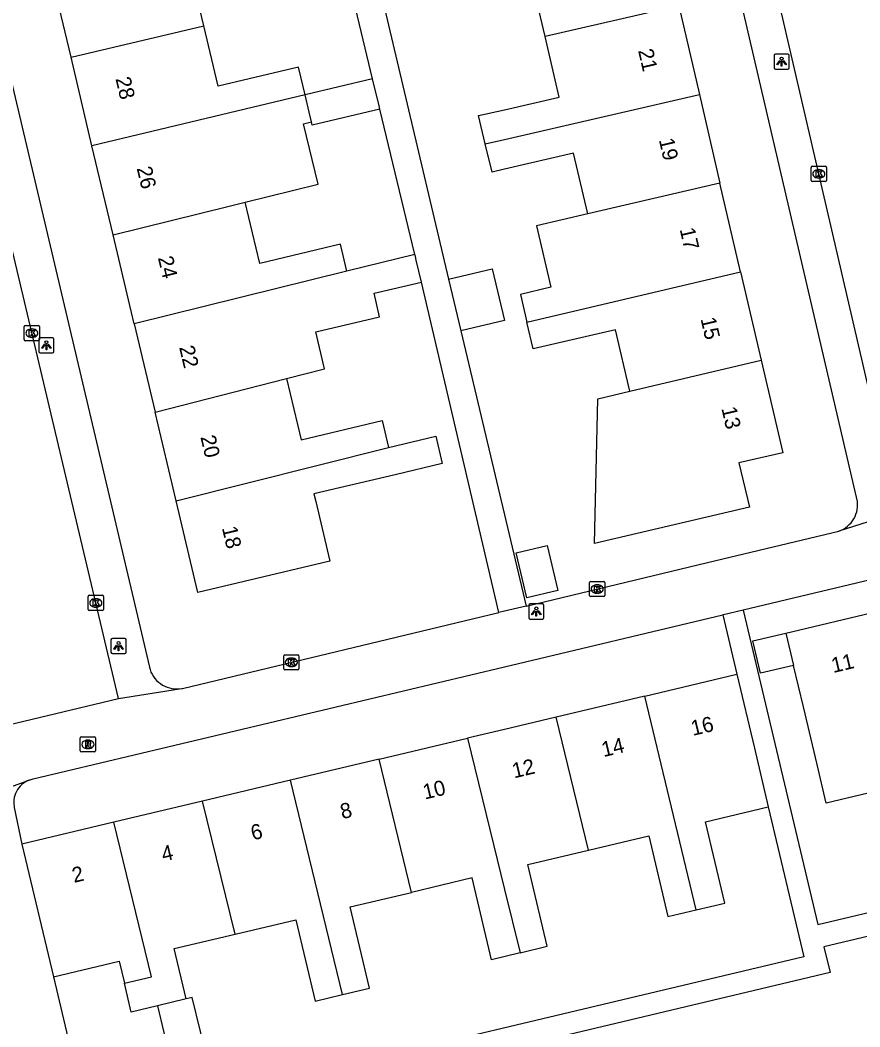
# Model space of a CAD drawing. Extents: x 158038 to 159242, y 380133 to 381214.
# Drawn here: x 158468.1 to 158523.4, y 380715.4 to 380781.7 of the extents above; entities that cross this region are included whole.
import ezdxf

# ---------------------------------------------------------------- set-up
doc = ezdxf.new("R2010")
doc.units = 0
for name, color, linetype in [('IMGEO_Kolk', 7, 'Continuous'), ('IMGEO_Lichtpunt', 7, 'Continuous'), ('IMGEO_Pand', 7, 'Continuous'), ('IMGEO_Pand_nummerreeks', 7, 'Continuous'), ('IMGEO_Rijbaan_lokaal_open', 7, 'Continuous'), ('IMGEO_Rioolput', 7, 'Continuous'), ('IMGEO_Voetpad_open', 7, 'Continuous')]:
    doc.layers.add(name, color=color, linetype=linetype)

msp = doc.modelspace()

# ---------------------------------------------------------------- linework, layer by layer
at = {"layer": 'IMGEO_Kolk'}
for p, q in [((158520.203, 380771.155), (158520.203, 380772.007)), ((158520.278, 380772.081), (158521.13, 380772.081)), ((158521.204, 380772.007), (158521.204, 380771.155)), ((158520.714, 380771.301), (158520.689, 380771.301)), ((158520.691, 380771.861), (158520.716, 380771.861)), ((158521.13, 380771.081), (158520.278, 380771.081)), ((158468.366, 380760.669), (158468.366, 380761.521)), ((158468.441, 380761.595), (158469.293, 380761.595)), ((158468.854, 380761.375), (158468.879, 380761.375)), ((158469.367, 380761.521), (158469.367, 380760.669)), ((158468.877, 380760.815), (158468.852, 380760.815)), ((158469.293, 380760.595), (158468.441, 380760.595)), ((158505.679, 380744.744), (158506.531, 380744.744)), ((158505.604, 380743.818), (158505.604, 380744.67)), ((158506.092, 380744.524), (158506.117, 380744.524)), ((158506.605, 380744.67), (158506.605, 380743.818)), ((158472.575, 380742.906), (158472.575, 380743.758)), ((158472.65, 380743.832), (158473.502, 380743.832)), ((158473.063, 380743.612), (158473.088, 380743.612)), ((158473.576, 380743.758), (158473.576, 380742.906)), ((158506.531, 380743.744), (158505.679, 380743.744)), ((158506.115, 380743.964), (158506.09, 380743.964)), ((158473.502, 380742.832), (158472.65, 380742.832)), ((158473.086, 380743.052), (158473.061, 380743.052)), ((158485.456, 380738.994), (158485.456, 380739.846)), ((158485.531, 380739.92), (158486.383, 380739.92)), ((158485.944, 380739.7), (158485.969, 380739.7)), ((158486.457, 380739.846), (158486.457, 380738.994)), ((158486.383, 380738.92), (158485.531, 380738.92)), ((158485.967, 380739.14), (158485.942, 380739.14))]:
    msp.add_line(p, q, dxfattribs=at)
for points in [[(158520.203, 380771.155), (158520.203, 380772.007)], [(158520.278, 380772.081), (158521.13, 380772.081)], [(158521.204, 380772.007), (158521.204, 380771.155)], [(158520.524, 380771.781), (158520.647, 380771.781), (158520.647, 380771.63), (158520.777, 380771.781), (158520.941, 380771.781), (158520.795, 380771.63), (158520.948, 380771.381), (158520.796, 380771.381), (158520.711, 380771.545), (158520.647, 380771.478), (158520.647, 380771.381), (158520.524, 380771.381), (158520.524, 380771.781)], [(158521.13, 380771.081), (158520.278, 380771.081)], [(158468.366, 380760.669), (158468.366, 380761.521)], [(158468.441, 380761.595), (158469.293, 380761.595)], [(158468.687, 380761.295), (158468.81, 380761.295), (158468.81, 380761.144), (158468.94, 380761.295), (158469.104, 380761.295), (158468.958, 380761.144), (158469.111, 380760.895), (158468.959, 380760.895), (158468.874, 380761.059), (158468.81, 380760.992), (158468.81, 380760.895), (158468.687, 380760.895), (158468.687, 380761.295)], [(158469.367, 380761.521), (158469.367, 380760.669)], [(158469.293, 380760.595), (158468.441, 380760.595)], [(158505.679, 380744.744), (158506.531, 380744.744)], [(158505.604, 380743.818), (158505.604, 380744.67)], [(158505.925, 380744.444), (158506.048, 380744.444), (158506.048, 380744.293), (158506.178, 380744.444), (158506.342, 380744.444), (158506.196, 380744.293), (158506.349, 380744.044), (158506.197, 380744.044), (158506.112, 380744.208), (158506.048, 380744.141), (158506.048, 380744.044), (158505.925, 380744.044), (158505.925, 380744.444)], [(158506.605, 380744.67), (158506.605, 380743.818)], [(158472.575, 380742.906), (158472.575, 380743.758)], [(158472.65, 380743.832), (158473.502, 380743.832)], [(158472.896, 380743.532), (158473.019, 380743.532), (158473.019, 380743.381), (158473.149, 380743.532), (158473.313, 380743.532), (158473.167, 380743.381), (158473.32, 380743.132), (158473.168, 380743.132), (158473.083, 380743.296), (158473.019, 380743.229), (158473.019, 380743.132), (158472.896, 380743.132), (158472.896, 380743.532)], [(158473.576, 380743.758), (158473.576, 380742.906)], [(158506.531, 380743.744), (158505.679, 380743.744)], [(158473.502, 380742.832), (158472.65, 380742.832)], [(158485.456, 380738.994), (158485.456, 380739.846)], [(158485.531, 380739.92), (158486.383, 380739.92)], [(158485.777, 380739.62), (158485.9, 380739.62), (158485.9, 380739.469), (158486.03, 380739.62), (158486.194, 380739.62), (158486.048, 380739.469), (158486.201, 380739.22), (158486.049, 380739.22), (158485.964, 380739.384), (158485.9, 380739.317), (158485.9, 380739.22), (158485.777, 380739.22), (158485.777, 380739.62)], [(158486.457, 380739.846), (158486.457, 380738.994)], [(158486.383, 380738.92), (158485.531, 380738.92)]]:
    msp.add_lwpolyline(points, dxfattribs=at)
for centre, start, end in [((158520.28, 380772.005), 91.55205, 178.44795), ((158520.28, 380772.005), 91.55205, 178.44795), ((158521.128, 380772.005), 1.55205, 88.44795), ((158521.128, 380772.005), 1.55205, 88.44795), ((158520.28, 380771.157), 181.55205, 268.44795), ((158520.28, 380771.157), 181.55205, 268.44795), ((158521.128, 380771.157), 271.55205, 358.44795), ((158521.128, 380771.157), 271.55205, 358.44795), ((158468.443, 380761.519), 91.55205, 178.44795), ((158468.443, 380761.519), 91.55205, 178.44795), ((158469.291, 380761.519), 1.55205, 88.44795), ((158469.291, 380761.519), 1.55205, 88.44795), ((158468.443, 380760.671), 181.55205, 268.44795), ((158468.443, 380760.671), 181.55205, 268.44795), ((158469.291, 380760.671), 271.55205, 358.44795), ((158469.291, 380760.671), 271.55205, 358.44795), ((158505.681, 380744.668), 91.55205, 178.44795), ((158505.681, 380744.668), 91.55205, 178.44795), ((158506.529, 380744.668), 1.55205, 88.44795), ((158506.529, 380744.668), 1.55205, 88.44795), ((158472.652, 380743.756), 91.55205, 178.44795), ((158472.652, 380743.756), 91.55205, 178.44795), ((158473.5, 380743.756), 1.55205, 88.44795), ((158473.5, 380743.756), 1.55205, 88.44795), ((158505.681, 380743.82), 181.55205, 268.44795), ((158505.681, 380743.82), 181.55205, 268.44795), ((158506.529, 380743.82), 271.55205, 358.44795), ((158506.529, 380743.82), 271.55205, 358.44795), ((158472.652, 380742.908), 181.55205, 268.44795), ((158472.652, 380742.908), 181.55205, 268.44795), ((158473.5, 380742.908), 271.55205, 358.44795), ((158473.5, 380742.908), 271.55205, 358.44795), ((158485.533, 380739.844), 91.55205, 178.44795), ((158485.533, 380739.844), 91.55205, 178.44795), ((158486.381, 380739.844), 1.55205, 88.44795), ((158486.381, 380739.844), 1.55205, 88.44795), ((158485.533, 380738.996), 181.55205, 268.44795), ((158485.533, 380738.996), 181.55205, 268.44795), ((158486.381, 380738.996), 271.55205, 358.44795), ((158486.381, 380738.996), 271.55205, 358.44795)]:
    msp.add_arc(centre, 0.0765, start, end, dxfattribs=at)
for centre, major_axis, ratio, start_param, end_param in [((158520.69, 380771.581), (-0.387, 0.002), 0.722429, 4.712389, 7.853982), ((158520.715, 380771.581), (-0.39, 0.002), 0.717154, 1.570796, 4.712389), ((158468.853, 380761.095), (-0.387, 0.002), 0.722429, 4.712389, 7.853982), ((158468.878, 380761.095), (-0.39, 0.002), 0.717154, 1.570796, 4.712389), ((158506.091, 380744.244), (-0.387, 0.002), 0.722429, 4.712389, 7.853982), ((158506.116, 380744.244), (-0.39, 0.002), 0.717154, 1.570796, 4.712389), ((158473.062, 380743.332), (-0.387, 0.002), 0.722429, 4.712389, 7.853982), ((158473.087, 380743.332), (-0.39, 0.002), 0.717154, 1.570796, 4.712389), ((158485.943, 380739.42), (-0.387, 0.002), 0.722429, 4.712389, 7.853982), ((158485.968, 380739.42), (-0.39, 0.002), 0.717154, 1.570796, 4.712389)]:
    msp.add_ellipse(centre, major_axis=major_axis, ratio=ratio, start_param=start_param, end_param=end_param, dxfattribs=at)
at = {"layer": 'IMGEO_Lichtpunt'}
for p, q in [((158517.753, 380779.377), (158517.753, 380778.57)), ((158517.753, 380779.377), (158517.753, 380778.57)), ((158518.655, 380779.472), (158517.847, 380779.472)), ((158518.655, 380779.472), (158517.847, 380779.472)), ((158518.749, 380778.57), (158518.749, 380779.377)), ((158518.749, 380778.57), (158518.749, 380779.377)), ((158517.847, 380778.476), (158518.655, 380778.476)), ((158517.847, 380778.476), (158518.655, 380778.476)), ((158469.325, 380760.7), (158469.325, 380759.893)), ((158469.325, 380760.7), (158469.325, 380759.893)), ((158470.227, 380760.795), (158469.419, 380760.795)), ((158470.227, 380760.795), (158469.419, 380760.795)), ((158470.321, 380759.893), (158470.321, 380760.7)), ((158470.321, 380759.893), (158470.321, 380760.7)), ((158469.419, 380759.799), (158470.227, 380759.799)), ((158469.419, 380759.799), (158470.227, 380759.799)), ((158501.594, 380743.17), (158501.594, 380742.363)), ((158501.594, 380743.17), (158501.594, 380742.363)), ((158502.496, 380743.265), (158501.688, 380743.265)), ((158502.496, 380743.265), (158501.688, 380743.265)), ((158502.59, 380742.363), (158502.59, 380743.17)), ((158502.59, 380742.363), (158502.59, 380743.17)), ((158501.688, 380742.269), (158502.496, 380742.269)), ((158501.688, 380742.269), (158502.496, 380742.269)), ((158474.076, 380740.892), (158474.076, 380740.085)), ((158474.076, 380740.892), (158474.076, 380740.085)), ((158474.978, 380740.987), (158474.17, 380740.987)), ((158474.978, 380740.987), (158474.17, 380740.987)), ((158475.072, 380740.085), (158475.072, 380740.892)), ((158475.072, 380740.085), (158475.072, 380740.892)), ((158474.17, 380739.991), (158474.978, 380739.991)), ((158474.17, 380739.991), (158474.978, 380739.991))]:
    msp.add_line(p, q, dxfattribs=at)
for points in [[(158518.127, 380779.041), (158518.166, 380779.013), (158517.978, 380778.751), (158517.94, 380778.778), (158518.127, 380779.041)], [(158518.229, 380778.993), (158518.276, 380778.993), (158518.276, 380778.671), (158518.229, 380778.671), (158518.229, 380778.993)], [(158518.339, 380779.013), (158518.377, 380779.04), (158518.564, 380778.778), (158518.525, 380778.75), (158518.339, 380779.013)], [(158469.699, 380760.364), (158469.738, 380760.336), (158469.55, 380760.074), (158469.512, 380760.101), (158469.699, 380760.364)], [(158469.801, 380760.316), (158469.848, 380760.316), (158469.848, 380759.994), (158469.801, 380759.994), (158469.801, 380760.316)], [(158469.911, 380760.336), (158469.949, 380760.363), (158470.136, 380760.101), (158470.097, 380760.073), (158469.911, 380760.336)], [(158501.968, 380742.834), (158502.007, 380742.806), (158501.819, 380742.544), (158501.781, 380742.571), (158501.968, 380742.834)], [(158502.07, 380742.786), (158502.117, 380742.786), (158502.117, 380742.464), (158502.07, 380742.464), (158502.07, 380742.786)], [(158502.18, 380742.806), (158502.218, 380742.833), (158502.405, 380742.571), (158502.366, 380742.543), (158502.18, 380742.806)], [(158474.45, 380740.556), (158474.489, 380740.528), (158474.301, 380740.266), (158474.263, 380740.293), (158474.45, 380740.556)], [(158474.552, 380740.508), (158474.599, 380740.508), (158474.599, 380740.186), (158474.552, 380740.186), (158474.552, 380740.508)], [(158474.662, 380740.528), (158474.7, 380740.555), (158474.887, 380740.293), (158474.848, 380740.265), (158474.662, 380740.528)]]:
    msp.add_lwpolyline(points, dxfattribs=at)
for centre in [(158518.252, 380779.175), (158469.824, 380760.498), (158502.093, 380742.968), (158474.575, 380740.69)]:
    msp.add_circle(centre, 0.0994, dxfattribs=at)
for centre, start, end in [((158517.847, 380779.377), 90, 180), ((158517.847, 380779.377), 90, 180), ((158518.655, 380779.377), 0, 90), ((158518.655, 380779.377), 0, 90), ((158517.847, 380778.57), 180, 270), ((158517.847, 380778.57), 180, 270), ((158518.655, 380778.57), 270, 0), ((158518.655, 380778.57), 270, 360), ((158469.419, 380760.7), 90, 180), ((158469.419, 380760.7), 90, 180), ((158470.227, 380760.7), 0, 90), ((158470.227, 380760.7), 0, 90), ((158469.419, 380759.893), 180, 270), ((158469.419, 380759.893), 180, 270), ((158470.227, 380759.893), 270, 0), ((158470.227, 380759.893), 270, 360), ((158501.688, 380743.17), 90, 180), ((158501.688, 380743.17), 90, 180), ((158502.496, 380743.17), 0, 90), ((158502.496, 380743.17), 0, 90), ((158501.688, 380742.363), 180, 270), ((158501.688, 380742.363), 180, 270), ((158502.496, 380742.363), 270, 0), ((158502.496, 380742.363), 270, 360), ((158474.17, 380740.892), 90, 180), ((158474.17, 380740.892), 90, 180), ((158474.978, 380740.892), 0, 90), ((158474.978, 380740.892), 0, 90), ((158474.17, 380740.085), 180, 270), ((158474.17, 380740.085), 180, 270), ((158474.978, 380740.085), 270, 0), ((158474.978, 380740.085), 270, 360)]:
    msp.add_arc(centre, 0.0946, start, end, dxfattribs=at)
at = {"layer": 'IMGEO_Pand'}
for points in [[(158480.191, 380781.317), (158479.227, 380785.372), (158484.573, 380786.644), (158484.157, 380788.392), (158478.812, 380787.12), (158478.747, 380787.394)], [(158471.443, 380779.257), (158470.006, 380785.315), (158478.747, 380787.394)], [(158502.671, 380780.615), (158501.757, 380784.535), (158500, 380784.127), (158496.446, 380783.302), (158495.995, 380785.198)], [(158511.474, 380782.644), (158502.671, 380780.615)], [(158511.474, 380782.644), (158512.835, 380776.803)], [(158471.443, 380779.257), (158480.191, 380781.317)], [(158486.858, 380776.781), (158486.423, 380778.608), (158481.135, 380777.35), (158480.191, 380781.317)], [(158498.735, 380773.552), (158498.292, 380775.415), (158500, 380775.806), (158503.599, 380776.631), (158502.671, 380780.615)], [(158472.826, 380773.423), (158471.443, 380779.257)], [(158491.309, 380777.846), (158486.858, 380776.781)], [(158491.788, 380775.844), (158491.737, 380776.058), (158491.309, 380777.846)], [(158486.858, 380776.781), (158472.826, 380773.423)], [(158487.282, 380774.998), (158487.128, 380775.648), (158486.858, 380776.781)], [(158498.735, 380773.552), (158500, 380773.844), (158512.835, 380776.803)], [(158512.835, 380776.803), (158514.193, 380770.97)], [(158491.788, 380775.844), (158487.333, 380774.784), (158487.282, 380774.998)], [(158482.917, 380769.709), (158487.715, 380770.894), (158486.768, 380774.876), (158487.282, 380774.998)], [(158474.217, 380767.56), (158472.826, 380773.423)], [(158505.483, 380768.951), (158504.552, 380772.945), (158500, 380771.88), (158499.179, 380771.688), (158498.735, 380773.552)], [(158514.193, 380770.97), (158505.483, 380768.951)], [(158515.552, 380765.137), (158514.193, 380770.97)], [(158474.217, 380767.56), (158481.858, 380769.447), (158482.917, 380769.709)], [(158489.616, 380765.166), (158489.192, 380766.948), (158483.875, 380765.683), (158482.917, 380769.709)], [(158505.483, 380768.951), (158502.108, 380768.161), (158503.058, 380764.113), (158501.052, 380763.645), (158501.476, 380761.824)], [(158475.602, 380761.717), (158474.217, 380767.56)], [(158494.095, 380766.268), (158489.616, 380765.166)], [(158494.525, 380764.46), (158494.184, 380765.892), (158494.125, 380766.142), (158494.095, 380766.268)], [(158496.313, 380764.645), (158499.193, 380765.33), (158500.001, 380761.931), (158497.121, 380761.247)], [(158489.616, 380765.166), (158475.602, 380761.717)], [(158496.313, 380764.645), (158497.121, 380761.247)], [(158501.476, 380761.824), (158515.552, 380765.137)], [(158515.552, 380765.137), (158516.911, 380759.304)], [(158485.648, 380758.102), (158488.145, 380758.742), (158487.567, 380761.174), (158491.775, 380762.175), (158491.408, 380763.718), (158494.525, 380764.46)], [(158475.602, 380761.717), (158476.986, 380755.883)], [(158508.246, 380757.275), (158507.306, 380761.313), (158501.889, 380760.051), (158501.476, 380761.824)], [(158516.911, 380759.304), (158518.328, 380753.222), (158515.445, 380752.551), (158516.126, 380749.629), (158505.929, 380747.254), (158506.151, 380756.772), (158508.246, 380757.275)], [(158508.246, 380757.275), (158516.911, 380759.304)], [(158476.986, 380755.883), (158485.648, 380758.102)], [(158485.648, 380758.102), (158486.608, 380754.064), (158491.941, 380755.333), (158492.362, 380753.564)], [(158478.369, 380750.049), (158476.986, 380755.883)], [(158492.362, 380753.564), (158495.469, 380754.303), (158495.895, 380752.513), (158492.787, 380751.774), (158487.443, 380750.503), (158487.563, 380750), (158488.499, 380746.091), (158479.797, 380744.028), (158478.369, 380750.049)], [(158478.369, 380750.049), (158492.362, 380753.564)], [(158502.813, 380747.109), (158503.504, 380744.143), (158501.465, 380743.668), (158500.774, 380746.634), (158502.813, 380747.109)], [(158518.537, 380741.346), (158524.623, 380742.787)], [(158519.042, 380739.212), (158516.869, 380738.697), (158516.364, 380740.832), (158518.537, 380741.346)], [(158518.537, 380741.346), (158519.042, 380739.212)], [(158527.954, 380728.778), (158525.999, 380728.315), (158525.332, 380731.135), (158521.188, 380730.153), (158520.589, 380732.683), (158519.689, 380736.481), (158519.042, 380739.212)], [(158509.236, 380737.194), (158515.307, 380738.636)], [(158515.307, 380738.636), (158516.459, 380733.771), (158517.376, 380729.899)], [(158509.236, 380737.194), (158503.41, 380735.811)], [(158512.633, 380723.129), (158509.236, 380737.194)], [(158503.41, 380735.811), (158500, 380735.001), (158497.564, 380734.423)], [(158505.536, 380727.053), (158503.41, 380735.811)], [(158491.747, 380733.041), (158497.564, 380734.423)], [(158497.564, 380734.423), (158500, 380724.468), (158501.02, 380720.295)], [(158491.747, 380733.041), (158485.912, 380731.656)], [(158493.877, 380724.275), (158491.747, 380733.041)], [(158485.912, 380731.656), (158480.094, 380730.274)], [(158489.328, 380717.54), (158485.912, 380731.656)], [(158480.094, 380730.274), (158474.268, 380728.891)], [(158482.248, 380721.523), (158480.094, 380730.274)], [(158512.633, 380723.129), (158514.511, 380723.574), (158513.245, 380728.92), (158517.376, 380729.899)], [(158474.268, 380728.891), (158468.21, 380727.452)], [(158474.963, 380718.292), (158476.756, 380718.72), (158474.268, 380728.891)], [(158505.536, 380727.053), (158509.497, 380727.991), (158510.754, 380722.684), (158512.633, 380723.129)], [(158468.21, 380727.452), (158470.285, 380718.72)], [(158501.02, 380720.295), (158502.812, 380720.729), (158501.539, 380726.106), (158505.536, 380727.053)], [(158501.02, 380720.295), (158499.139, 380719.84), (158497.861, 380725.222), (158493.877, 380724.275)], [(158489.328, 380717.54), (158491.115, 380717.964), (158489.843, 380723.317), (158493.877, 380724.275)], [(158482.248, 380721.523), (158486.26, 380722.476), (158487.534, 380717.114), (158489.328, 380717.54)], [(158479.03, 380717.254), (158478.242, 380720.571), (158482.248, 380721.523)], [(158470.285, 380718.72), (158474.617, 380719.749), (158474.963, 380718.292)], [(158477.138, 380716.805), (158475.414, 380716.395), (158474.963, 380718.292)], [(158479.03, 380717.254), (158477.138, 380716.805)], [(158478.207, 380712.303), (158480.516, 380712.867), (158479.42, 380717.347), (158479.03, 380717.254)], [(158477.138, 380716.805), (158477.973, 380713.289)]]:
    msp.add_lwpolyline(points, dxfattribs=at)
at = {"layer": 'IMGEO_Rijbaan_lokaal_open'}
for points in [[(158525.882, 380749.276), (158525.714, 380750), (158516.767, 380788.551)], [(158474.565, 380737.039), (158471.494, 380750), (158465.25, 380776.353)], [(158459.972, 380729.032), (158458.956, 380733.307), (158474.565, 380737.039)]]:
    msp.add_lwpolyline(points, dxfattribs=at)
at = {"layer": 'IMGEO_Rioolput'}
for p, q in [((158472.056, 380733.592), (158472.056, 380734.444)), ((158472.131, 380734.518), (158472.983, 380734.518)), ((158472.544, 380734.298), (158472.569, 380734.298)), ((158473.057, 380734.444), (158473.057, 380733.592)), ((158472.983, 380733.518), (158472.131, 380733.518)), ((158472.567, 380733.738), (158472.542, 380733.738))]:
    msp.add_line(p, q, dxfattribs=at)
for points in [[(158472.056, 380733.592), (158472.056, 380734.444)], [(158472.131, 380734.518), (158472.983, 380734.518)], [(158472.645, 380734.216), (158472.393, 380734.218), (158472.393, 380733.818)], [(158472.571, 380734.137), (158472.517, 380734.137), (158472.517, 380734.056)], [(158473.057, 380734.444), (158473.057, 380733.592)], [(158472.983, 380733.518), (158472.131, 380733.518)], [(158472.393, 380733.818), (158472.517, 380733.818), (158472.517, 380733.98), (158472.528, 380733.98)], [(158472.517, 380734.056), (158472.569, 380734.056)], [(158472.575, 380733.951), (158472.646, 380733.818), (158472.786, 380733.818), (158472.721, 380733.944)]]:
    msp.add_lwpolyline(points, dxfattribs=at)
for centre, radius, start, end in [((158472.133, 380734.442), 0.0765, 91.55205, 178.44795), ((158472.133, 380734.442), 0.0765, 91.55205, 178.44795), ((158472.577, 380734.041), 0.0964, 77.00612, 93.18647), ((158472.591, 380734.098), 0.0378, 276.66336, 79.67722), ((158472.644, 380734.106), 0.109, 350.36119, 89.41601), ((158472.981, 380734.442), 0.0765, 1.55205, 88.44795), ((158472.981, 380734.442), 0.0765, 1.55205, 88.44795), ((158472.133, 380733.594), 0.0765, 181.55205, 268.44795), ((158472.133, 380733.594), 0.0765, 181.55205, 268.44795), ((158472.527, 380733.927), 0.0533, 26.02933, 88.69889), ((158472.553, 380734.245), 0.19, 274.7715, 282.96867), ((158472.642, 380734.106), 0.112, 277.58423, 350.98172), ((158472.626, 380733.891), 0.108, 29.51342, 73.79051), ((158472.981, 380733.594), 0.0765, 271.55205, 358.44795), ((158472.981, 380733.594), 0.0765, 271.55205, 358.44795)]:
    msp.add_arc(centre, radius, start, end, dxfattribs=at)
for centre, major_axis, ratio, start_param, end_param in [((158472.543, 380734.018), (-0.387, 0.002), 0.722429, 4.712389, 7.853982), ((158472.568, 380734.018), (-0.39, 0.002), 0.717154, 1.570796, 4.712389)]:
    msp.add_ellipse(centre, major_axis=major_axis, ratio=ratio, start_param=start_param, end_param=end_param, dxfattribs=at)
at = {"layer": 'IMGEO_Voetpad_open'}
for points in [[(158522.019, 380748.055), (158522.172, 380748.116), (158522.319, 380748.19), (158522.458, 380748.277), (158522.589, 380748.376), (158522.711, 380748.487), (158522.823, 380748.607), (158522.923, 380748.738), (158523.011, 380748.877), (158523.087, 380749.023), (158523.149, 380749.175), (158523.197, 380749.332), (158523.231, 380749.493), (158523.251, 380749.657), (158523.255, 380749.821), (158523.246, 380749.985), (158523.244, 380750), (158511.631, 380799.863)], [(158490.285, 380790.127), (158496.313, 380764.645)], [(158491.309, 380777.846), (158488.476, 380789.699)], [(158464.897, 380788.727), (158474.034, 380750), (158476.606, 380739.098), (158476.651, 380738.938), (158476.711, 380738.783), (158476.784, 380738.634), (158476.87, 380738.492), (158476.968, 380738.358), (158477.078, 380738.233), (158477.198, 380738.119), (158477.329, 380738.016), (158477.468, 380737.925), (158477.614, 380737.847), (158477.767, 380737.782), (158477.925, 380737.732), (158478.087, 380737.695), (158478.252, 380737.673), (158478.418, 380737.666), (158478.584, 380737.674)], [(158494.095, 380766.268), (158491.788, 380775.844)], [(158499.62, 380742.692), (158494.525, 380764.46)], [(158497.121, 380761.247), (158501.421, 380743.123)], [(158554.051, 380751.969), (158545.767, 380750), (158515.725, 380742.86)], [(158525.882, 380749.276), (158522.019, 380748.055)], [(158501.421, 380743.123), (158513.376, 380745.986), (158522.019, 380748.055)], [(158501.421, 380743.123), (158500, 380742.783), (158499.62, 380742.692)], [(158515.725, 380742.86), (158514.435, 380742.553), (158514.382, 380742.54)], [(158515.725, 380742.86), (158520.628, 380722.152), (158526.203, 380723.472), (158552.37, 380729.668)], [(158468.687, 380731.665), (158468.822, 380731.711), (158468.961, 380731.745), (158500, 380739.122), (158514.382, 380742.54)], [(158478.584, 380737.674), (158478.748, 380737.696), (158478.792, 380737.705), (158499.62, 380742.692)], [(158514.382, 380742.54), (158515.307, 380738.636)], [(158474.565, 380737.039), (158478.584, 380737.674)], [(158464.494, 380730.142), (158468.687, 380731.665)], [(158468.687, 380731.665), (158468.556, 380731.607), (158468.431, 380731.537), (158468.313, 380731.457), (158468.203, 380731.366), (158468.101, 380731.266), (158468.008, 380731.157), (158467.925, 380731.04), (158467.854, 380730.916), (158467.793, 380730.787), (158467.744, 380730.652), (158467.708, 380730.514), (158467.684, 380730.373), (158467.673, 380730.231), (158467.674, 380730.088), (158467.689, 380729.945), (158467.702, 380729.868), (158468.21, 380727.452)], [(158564.728, 380731.038), (158521.04, 380720.689), (158521.442, 380718.991), (158480.571, 380709.28)], [(158517.376, 380729.899), (158519.715, 380720.024), (158478.688, 380710.278)], [(158470.285, 380718.72), (158471.907, 380711.848)]]:
    msp.add_lwpolyline(points, dxfattribs=at)

# ---------------------------------------------------------------- texts
at = {"layer": 'IMGEO_Pand_nummerreeks'}
for s, rotation, p in [('21', 283.11361, (158508.792, 380779.701)), ('28', 283.34096, (158474.366, 380777.85)), ('19', 283.11361, (158510.16, 380773.827)), ('26', 283.33825, (158475.764, 380771.955)), ('17', 283.11479, (158511.533, 380767.932)), ('24', 283.33825, (158477.162, 380766.057)), ('15', 283.11361, (158512.907, 380762.037)), ('22', 283.33825, (158478.561, 380760.162)), ('13', 283.11361, (158514.28, 380756.142)), ('20', 283.34096, (158479.961, 380754.257)), ('18', 283.34096, (158481.38, 380748.27)), ('11', 13.32127, (158521.655, 380738.714)), ('16', 13.35845, (158512.406, 380734.575)), ('14', 13.35845, (158506.519, 380733.177)), ('12', 13.35845, (158500.629, 380731.779)), ('10', 13.35565, (158494.748, 380730.382)), ('8', 13.35845, (158489.309, 380729.091)), ('6', 13.35845, (158483.418, 380727.692)), ('4', 13.35565, (158477.531, 380726.294)), ('2', 13.35845, (158471.642, 380724.896))]:
    msp.add_text(s, height=1, rotation=rotation, dxfattribs=at).set_placement(p)

doc.saveas('drawing.dxf')
